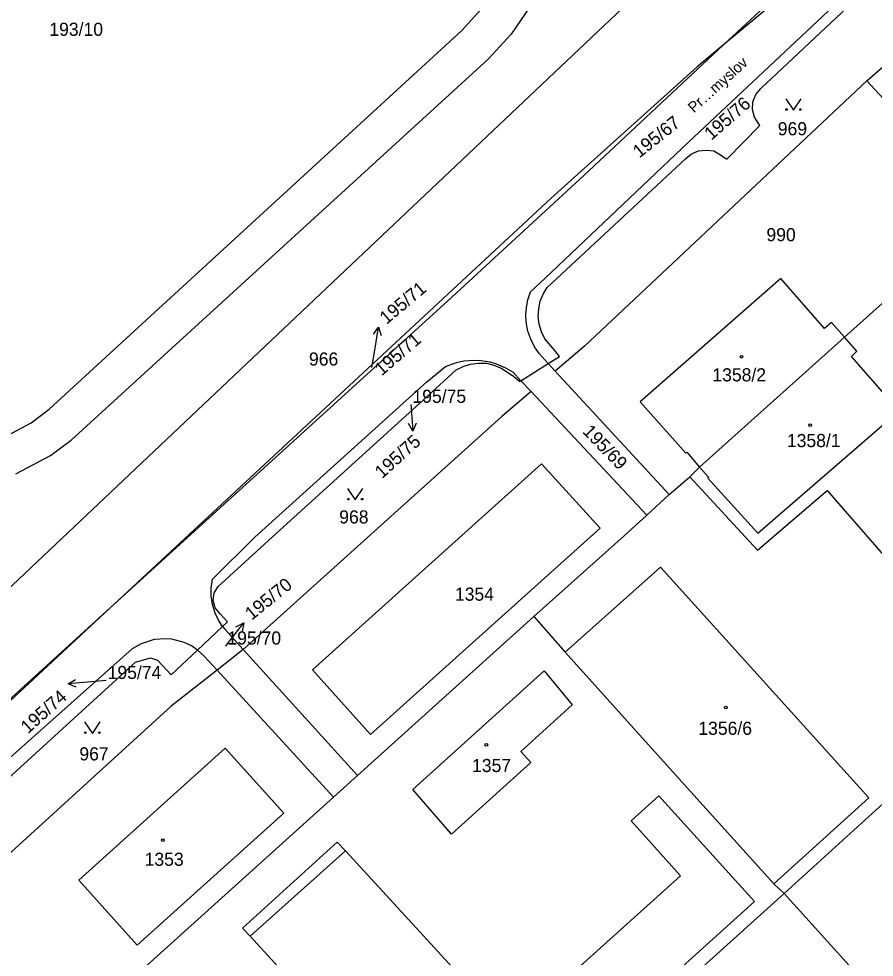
# Model space of a CAD drawing. Extents: x -735249 to -729401, y -1124843 to -1121828.
# Drawn here: x -733146.7 to -733035.9, y -1124410.9 to -1124289.4 of the extents above; entities that cross this region are included whole.
import ezdxf

# ---------------------------------------------------------------- set-up
doc = ezdxf.new("R2010")
doc.units = 0
for name, color, linetype in [('Vrstva 1', 7, 'Continuous'), ('Vrstva 15', 7, 'Continuous'), ('Vrstva 16', 7, 'Continuous'), ('Vrstva 18', 7, 'Continuous'), ('Vrstva 19', 7, 'Continuous'), ('Vrstva 25', 7, 'Continuous'), ('Vrstva 4', 7, 'Continuous')]:
    doc.layers.add(name, color=color, linetype=linetype)

msp = doc.modelspace()

# ---------------------------------------------------------------- linework, layer by layer
at = {"layer": 'Vrstva 1'}
for points in [[(-733167.5, -1124381.59), (-733057.4, -1124277.44)], [(-733059.98, -1124305.38), (-733034.24, -1124281.18)], [(-733050.62, -1124298.41), (-733033.87, -1124282.66)], [(-733055.44, -1124292.76), (-733048.93, -1124286.68)], [(-733048.58, -1124287.06), (-733055.44, -1124292.76)], [(-733055.44, -1124292.76), (-733073.54, -1124309.68)], [(-733055.44, -1124292.76), (-733058.87, -1124295.61)], [(-733058.87, -1124295.61), (-733077.78, -1124312.62)], [(-733036.88, -1124297.4), (-733034.45, -1124295.31)], [(-733073.44, -1124331.78), (-733036.88, -1124297.4)], [(-733036.88, -1124297.4), (-733031.59, -1124303.17)], [(-733051.64, -1124300.12), (-733051.25, -1124299.19)], [(-733051.25, -1124299.19), (-733050.62, -1124298.41)], [(-733051.71, -1124301.13), (-733051.64, -1124300.12)], [(-733051.43, -1124302.11), (-733051.71, -1124301.13)], [(-733055.02, -1124307.58), (-733050.76, -1124303.19)], [(-733050.76, -1124303.19), (-733051.43, -1124302.11)], [(-733078.57, -1124323.02), (-733059.98, -1124305.38)], [(-733059.58, -1124306.88), (-733058.68, -1124306.47)], [(-733058.68, -1124306.47), (-733057.68, -1124306.39)], [(-733057.68, -1124306.39), (-733056.7, -1124306.49)], [(-733056.7, -1124306.49), (-733055.82, -1124306.99)], [(-733078.3, -1124324.18), (-733060.37, -1124307.52)], [(-733060.37, -1124307.52), (-733059.58, -1124306.88)], [(-733055.82, -1124306.99), (-733055.02, -1124307.58)], [(-733073.54, -1124309.68), (-733091.2, -1124325.96)], [(-733134.37, -1124365.2), (-733077.78, -1124312.62)], [(-733080.44, -1124324.73), (-733078.57, -1124323.02)], [(-733048.04, -1124323.01), (-733066.26, -1124338.99)], [(-733042.39, -1124329.47), (-733048.04, -1124323.01)], [(-733039.76, -1124330.63), (-733031.71, -1124323.42)], [(-733080.78, -1124325.76), (-733080.44, -1124324.73)], [(-733079.2, -1124325.97), (-733078.8, -1124325.05)], [(-733078.8, -1124325.05), (-733078.3, -1124324.18)], [(-733091.2, -1124325.96), (-733134.37, -1124365.2)], [(-733080.97, -1124326.76), (-733080.78, -1124325.76)], [(-733079.35, -1124326.96), (-733079.2, -1124325.97)], [(-733081.03, -1124327.66), (-733080.97, -1124326.76)], [(-733079.45, -1124327.95), (-733079.35, -1124326.96)], [(-733080.99, -1124328.63), (-733081.03, -1124327.66)], [(-733080.77, -1124329.85), (-733080.99, -1124328.63)], [(-733079.33, -1124328.95), (-733079.45, -1124327.95)], [(-733080.42, -1124330.87), (-733080.77, -1124329.85)], [(-733079.03, -1124329.91), (-733079.33, -1124328.95)], [(-733078.57, -1124330.84), (-733079.03, -1124329.91)], [(-733041.48, -1124328.72), (-733042.39, -1124329.47)], [(-733039.76, -1124330.63), (-733041.48, -1124328.72)], [(-733079.92, -1124331.88), (-733080.42, -1124330.87)], [(-733077.31, -1124332.33), (-733078.57, -1124330.84)], [(-733058.54, -1124347.46), (-733039.76, -1124330.63)], [(-733038.17, -1124332.41), (-733039.76, -1124330.63)], [(-733079.34, -1124332.74), (-733079.92, -1124331.88)], [(-733076.67, -1124333.1), (-733077.31, -1124332.33)], [(-733073.44, -1124331.78), (-733077.25, -1124335.01)], [(-733078.15, -1124334.03), (-733079.34, -1124332.74)], [(-733078.15, -1124334.03), (-733076.67, -1124333.1)], [(-733038.89, -1124333.12), (-733038.17, -1124332.41)], [(-733032.72, -1124340.16), (-733038.89, -1124333.12)], [(-733093.87, -1124336.4), (-733091.46, -1124334.39)], [(-733091.46, -1124334.39), (-733090.04, -1124333.88)], [(-733090.06, -1124334.85), (-733089.16, -1124334.4)], [(-733090.04, -1124333.88), (-733089.07, -1124333.68)], [(-733089.16, -1124334.4), (-733088.19, -1124334.12)], [(-733089.07, -1124333.68), (-733087.74, -1124333.58)], [(-733088.19, -1124334.12), (-733087.19, -1124333.98)], [(-733087.74, -1124333.58), (-733086.84, -1124333.63)], [(-733087.19, -1124333.98), (-733086.16, -1124334)], [(-733086.84, -1124333.63), (-733085.7, -1124333.82)], [(-733086.16, -1124334), (-733085.19, -1124334.24)], [(-733085.7, -1124333.82), (-733084.9, -1124334.05)], [(-733085.19, -1124334.24), (-733084.24, -1124334.61)], [(-733084.9, -1124334.05), (-733083.67, -1124334.58)], [(-733084.24, -1124334.61), (-733083.4, -1124335.13)], [(-733083.67, -1124334.58), (-733082.7, -1124335.16)], [(-733081.68, -1124336.25), (-733078.15, -1124334.03)], [(-733077.25, -1124335.01), (-733078.15, -1124334.03)], [(-733093.82, -1124338.29), (-733090.06, -1124334.85)], [(-733083.4, -1124335.13), (-733082.87, -1124335.55)], [(-733081.86, -1124336.37), (-733082.87, -1124335.55)], [(-733082.7, -1124335.16), (-733081.68, -1124336.25)], [(-733062.48, -1124350.99), (-733077.25, -1124335.01)], [(-733116.15, -1124356.52), (-733093.87, -1124336.4)], [(-733081.68, -1124336.25), (-733081.86, -1124336.37)], [(-733081.68, -1124336.25), (-733080.36, -1124337.66)], [(-733113.38, -1124356.05), (-733093.82, -1124338.29)], [(-733080.36, -1124337.66), (-733082.99, -1124339.9)], [(-733065.39, -1124353.66), (-733080.36, -1124337.66)], [(-733066.26, -1124338.99), (-733060.33, -1124345.63)], [(-733082.99, -1124339.9), (-733084.15, -1124340.88)], [(-733051, -1124356), (-733032.72, -1124340.16)], [(-733084.15, -1124340.88), (-733117.65, -1124371.08)], [(-733060.33, -1124345.63), (-733060.19, -1124345.51)], [(-733060.19, -1124345.51), (-733058.54, -1124347.46)], [(-733059.8, -1124348.69), (-733058.54, -1124347.46)], [(-733058.54, -1124347.46), (-733057.36, -1124348.78)], [(-733062.48, -1124350.99), (-733059.8, -1124348.69)], [(-733059.8, -1124348.69), (-733051.06, -1124358.19)], [(-733057.36, -1124348.78), (-733057.49, -1124348.89)], [(-733057.49, -1124348.89), (-733051, -1124356)], [(-733051.06, -1124358.19), (-733042.01, -1124350.48)], [(-733042.01, -1124350.48), (-733024.82, -1124370.25)], [(-733065.39, -1124353.66), (-733062.48, -1124350.99)], [(-733068.3, -1124356.34), (-733065.39, -1124353.66)], [(-733121.62, -1124361.97), (-733116.15, -1124356.52)], [(-733120.9, -1124362.89), (-733113.38, -1124356.05)], [(-733080.01, -1124366.79), (-733068.3, -1124356.34)], [(-733121.78, -1124363.06), (-733121.62, -1124361.97)], [(-733121.78, -1124364.12), (-733121.78, -1124363.06)], [(-733121.52, -1124364.71), (-733121.41, -1124363.74)], [(-733121.41, -1124363.74), (-733120.9, -1124362.89)], [(-733121.62, -1124365.24), (-733121.78, -1124364.12)], [(-733121.29, -1124365.68), (-733121.52, -1124364.71)], [(-733134.37, -1124365.2), (-733160.16, -1124389.16)], [(-733158.76, -1124387.37), (-733134.37, -1124365.2)], [(-733121.27, -1124366.35), (-733121.62, -1124365.24)], [(-733120.62, -1124366.45), (-733121.29, -1124365.68)], [(-733120.84, -1124367.26), (-733121.27, -1124366.35)], [(-733120.31, -1124368.07), (-733120.84, -1124367.26)], [(-733119.68, -1124367.47), (-733120.62, -1124366.45)], [(-733120.31, -1124368.07), (-733119.68, -1124367.47)], [(-733102.85, -1124387.38), (-733080.01, -1124366.79)], [(-733080.01, -1124366.79), (-733075.95, -1124371.41)], [(-733123.56, -1124371.13), (-733120.31, -1124368.07)], [(-733120.31, -1124368.07), (-733120.01, -1124368.44)], [(-733120.01, -1124368.44), (-733117.65, -1124371.08)], [(-733129.16, -1124369.78), (-733130.87, -1124370.32)], [(-733127.65, -1124369.67), (-733129.16, -1124369.78)], [(-733126.89, -1124369.74), (-733127.65, -1124369.67)], [(-733125.31, -1124370.15), (-733126.89, -1124369.74)], [(-733132.02, -1124370.98), (-733155.41, -1124391.79)], [(-733130.87, -1124370.32), (-733132.02, -1124370.98)], [(-733126.96, -1124374.34), (-733123.56, -1124371.13)], [(-733124.36, -1124370.6), (-733125.31, -1124370.15)], [(-733123.56, -1124371.13), (-733124.36, -1124370.6)], [(-733122.68, -1124371.93), (-733123.56, -1124371.13)], [(-733117.65, -1124371.08), (-733121.03, -1124373.74)], [(-733117.65, -1124371.08), (-733102.85, -1124387.38)], [(-733131.6, -1124372.69), (-733129.66, -1124372.15)], [(-733129.66, -1124372.15), (-733128.75, -1124372.46)], [(-733128.75, -1124372.46), (-733126.96, -1124374.34)], [(-733121.03, -1124373.74), (-733122.68, -1124371.93)], [(-733075.95, -1124371.41), (-733061.26, -1124387.72)], [(-733156.55, -1124395.44), (-733131.6, -1124372.69)], [(-733121.03, -1124373.74), (-733126.97, -1124378.4)], [(-733095.66, -1124389.18), (-733078.68, -1124373.83)], [(-733078.68, -1124373.83), (-733075.06, -1124378.24)], [(-733126.97, -1124378.4), (-733150.16, -1124399.49)], [(-733075.06, -1124378.24), (-733081.7, -1124384.28)], [(-733081.7, -1124384.28), (-733080.4, -1124385.71)], [(-733080.4, -1124385.71), (-733090.68, -1124394.97)], [(-733047.59, -1124402.66), (-733028.58, -1124385.4)], [(-733102.85, -1124387.38), (-733105.97, -1124390.2)], [(-733061.26, -1124387.72), (-733048.93, -1124401.4)], [(-733090.68, -1124394.97), (-733095.66, -1124389.18)], [(-733105.97, -1124390.2), (-733134.93, -1124416.29)], [(-733047.59, -1124402.66), (-733048.93, -1124401.4)], [(-733047.59, -1124402.66), (-733107.45, -1124456.61)], [(-733047.59, -1124402.66), (-733027.97, -1124424.41)]]:
    msp.add_lwpolyline(points, dxfattribs=at)
at = {"layer": 'Vrstva 16'}
for points in [[(-733100.97, -1124334.54), (-733100.6, -1124332.28)], [(-733095.93, -1124339.32), (-733095.9, -1124339.78)], [(-733119.89, -1124370.62), (-733119.41, -1124370)], [(-733135.4, -1124375.08), (-733137.31, -1124375.25)]]:
    msp.add_lwpolyline(points, dxfattribs=at)
at = {"layer": 'Vrstva 25'}
for points in [[(-733047.39, -1124299.73), (-733046.39, -1124301.23), (-733045.39, -1124299.73)], [(-733100.77, -1124330.226), (-733100.116, -1124329.32), (-733099.784, -1124330.388)], [(-733100.6, -1124332.28), (-733100.116, -1124329.32)], [(-733095.9, -1124339.78), (-733095.676, -1124342.771)], [(-733095.252, -1124341.736), (-733095.676, -1124342.771), (-733096.248, -1124341.811)], [(-733104.14, -1124350.19), (-733103.14, -1124351.69), (-733102.14, -1124350.19)], [(-733119.41, -1124370), (-733117.58, -1124367.624)], [(-733118.586, -1124368.111), (-733117.58, -1124367.624), (-733117.794, -1124368.721)], [(-733139.257, -1124375.925), (-733140.298, -1124375.516), (-733139.346, -1124374.93)], [(-733137.31, -1124375.25), (-733140.298, -1124375.516)], [(-733138.18, -1124380.44), (-733137.18, -1124381.94), (-733136.18, -1124380.44)]]:
    msp.add_lwpolyline(points, dxfattribs=at)
for centre, radius in [((-733047.29, -1124301.13), 0.1), ((-733045.49, -1124301.13), 0.1), ((-733053.12, -1124333.14), 0.175), ((-733044.23, -1124342.02), 0.175), ((-733104.04, -1124351.59), 0.1), ((-733102.24, -1124351.59), 0.1), ((-733055.16, -1124378.56), 0.175), ((-733138.08, -1124381.84), 0.1), ((-733136.28, -1124381.84), 0.1), ((-733086.16, -1124383.41), 0.175), ((-733128.06, -1124395.75), 0.175)]:
    msp.add_circle(centre, radius, dxfattribs=at)
at = {"layer": 'Vrstva 4'}
for points in [[(-733089.33, -1124290.89), (-733086.83, -1124288.13)], [(-733080.54, -1124287.85), (-733082.95, -1124291.38)], [(-733142.79, -1124339.95), (-733089.33, -1124290.89)], [(-733082.95, -1124291.38), (-733085.92, -1124294.59)], [(-733139.92, -1124343.97), (-733085.92, -1124294.59)], [(-733145.12, -1124341.7), (-733142.79, -1124339.95)], [(-733148.83, -1124343.71), (-733145.12, -1124341.7)], [(-733142.62, -1124345.95), (-733139.92, -1124343.97)], [(-733147.11, -1124348.32), (-733142.62, -1124345.95)], [(-733108.69, -1124373.7), (-733079.02, -1124347.03)], [(-733079.02, -1124347.03), (-733071.44, -1124355.35)], [(-733071.44, -1124355.35), (-733101.16, -1124382.05)], [(-733063.6, -1124360.4), (-733075.95, -1124371.41)], [(-733036.61, -1124390.25), (-733063.6, -1124360.4)], [(-733105.97, -1124390.2), (-733121.03, -1124373.74)], [(-733101.16, -1124382.05), (-733108.69, -1124373.7)], [(-733138.91, -1124400.92), (-733119.99, -1124383.83)], [(-733119.99, -1124383.83), (-733112.4, -1124392.24)], [(-733067.41, -1124393.24), (-733063.81, -1124390.01)], [(-733063.81, -1124390.01), (-733051.45, -1124403.69)], [(-733048.93, -1124401.4), (-733036.61, -1124390.25)], [(-733112.4, -1124392.24), (-733131.38, -1124409.35)], [(-733061.02, -1124400.36), (-733067.41, -1124393.24)], [(-733106.8, -1124397.23), (-733105.46, -1124396.03)], [(-733105.46, -1124396.03), (-733104.42, -1124397.14)], [(-733117.72, -1124407.13), (-733106.8, -1124397.23)], [(-733116.74, -1124408.2), (-733104.42, -1124397.14)], [(-733104.42, -1124397.14), (-733082.35, -1124421.19)], [(-733074.45, -1124412.47), (-733061.02, -1124400.36)], [(-733138.91, -1124400.92), (-733131.38, -1124409.35)], [(-733051.45, -1124403.69), (-733062.57, -1124413.75)], [(-733116.74, -1124408.2), (-733117.72, -1124407.13)], [(-733093.06, -1124434.12), (-733116.74, -1124408.2)]]:
    msp.add_lwpolyline(points, dxfattribs=at)

# ---------------------------------------------------------------- texts
at = {"layer": 'Vrstva 15'}
msp.add_text('Pr…myslov\xa0', height=1.4, rotation=42.10034, dxfattribs=at).set_placement((-733059.276, -1124301.648))
at = {"layer": 'Vrstva 16'}
for s, rotation, p in [('195/71', 40.00032, (-733099.096, -1124329.039)), ('195/75', 42.20034, (-733099.661, -1124349.009)), ('195/70', 39.00031, (-733116.551, -1124367.339)), ('195/74', 41.80033, (-733145.522, -1124382.041))]:
    msp.add_text(s, height=1.7, rotation=rotation, dxfattribs=at).set_placement(p)
at = {"layer": 'Vrstva 18'}
for s, p in [('193/10', (-733142.75, -1124291.59)), ('969', (-733048.42, -1124304.47)), ('990', (-733049.89, -1124318.19)), ('966', (-733109.13, -1124334.29)), ('195/75', (-733095.73, -1124339.12)), ('968', (-733105.21, -1124354.74)), ('195/70', (-733119.69, -1124370.42)), ('195/74', (-733135.2, -1124374.88)), ('967', (-733138.86, -1124385.42))]:
    msp.add_text(s, height=1.7, dxfattribs=at).set_placement(p)
for s, rotation, p in [('195/76', 41.10033, (-733057.021, -1124305.188)), ('195/67', 38.50031, (-733066.338, -1124307.479)), ('195/71', 40.80033, (-733099.708, -1124335.696)), ('195/69', 314.0025, (-733073.798, -1124342.924))]:
    msp.add_text(s, height=1.7, rotation=rotation, dxfattribs=at).set_placement(p)
at = {"layer": 'Vrstva 19'}
for s, p in [('1358/2', (-733056.89, -1124336.34)), ('1358/1', (-733047.24, -1124344.85)), ('1354', (-733090.23, -1124364.74)), ('1356/6', (-733058.71, -1124382.11)), ('1357', (-733088.01, -1124386.93)), ('1353', (-733130.41, -1124399.07))]:
    msp.add_text(s, height=1.7, dxfattribs=at).set_placement(p)

doc.saveas('drawing.dxf')
